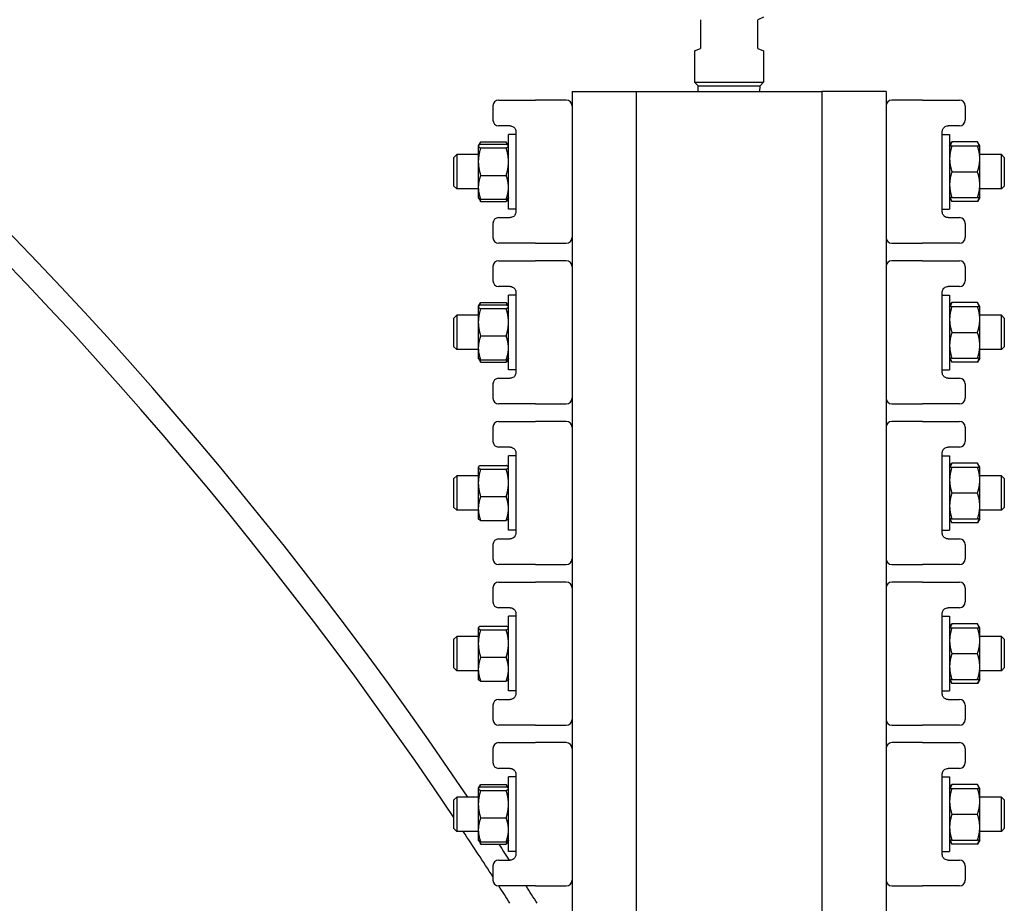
# Model space of a CAD drawing. Header units: inches. Extents: x 24 to 1128, y -69 to 748.
# Tile 278 of 656: x 427 to 438, y 308 to 317. Entities that reach past the tile are written whole.
import ezdxf

# ---------------------------------------------------------------- set-up
doc = ezdxf.new("R2010")
doc.units = ezdxf.units.IN
doc.header["$LTSCALE"] = 32
doc.header["$MEASUREMENT"] = 0
doc.layers.add('Visible (ANSI)', color=7, linetype='Continuous', lineweight=30)

msp = doc.modelspace()

# ---------------------------------------------------------------- linework, layer by layer
at = {"layer": 'Visible (ANSI)'}
for p, q in [((435.32616, 317.35331), (435.26366, 317.32742)), ((434.63866, 317.32742), (434.63866, 317.01492)), ((435.26366, 317.01492), (435.26366, 317.32742)), ((434.57616, 316.98903), (434.63866, 317.01492)), ((435.26366, 317.01492), (435.32616, 316.98903)), ((434.57616, 316.98903), (434.57616, 316.64617)), ((435.32616, 316.98903), (435.32616, 316.64617)), ((434.57616, 316.64617), (435.32616, 316.64617)), ((434.61366, 316.60867), (434.57616, 316.64617)), ((434.61366, 316.60867), (435.28866, 316.60867)), ((434.61529, 316.54617), (434.61366, 316.60867)), ((435.28702, 316.54617), (435.28866, 316.60867)), ((435.28866, 316.60867), (435.32616, 316.64617)), ((433.23966, 316.54617), (433.93966, 316.54617)), ((433.23966, 316.54617), (433.23966, 302.54617)), ((433.93966, 316.54617), (435.96266, 316.54617)), ((433.93966, 316.54617), (433.93966, 302.54617)), ((435.96266, 316.54617), (435.96266, 302.54617)), ((436.66266, 316.54617), (435.96266, 316.54617)), ((436.66266, 316.54617), (436.66266, 302.54617)), ((432.37716, 316.38867), (432.37716, 316.23367)), ((432.43966, 316.45117), (432.78692, 316.45117)), ((432.78692, 316.45117), (432.84239, 316.45117)), ((433.17716, 316.45117), (432.84239, 316.45117)), ((437.05992, 316.45117), (436.72516, 316.45117)), ((437.05992, 316.45117), (437.1154, 316.45117)), ((437.1154, 316.45117), (437.46266, 316.45117)), ((437.52516, 316.38867), (437.52516, 316.23367)), ((432.56466, 316.17117), (432.43966, 316.17117)), ((437.46266, 316.17117), (437.33766, 316.17117)), ((432.54716, 315.26467), (432.54716, 316.07767)), ((432.62716, 316.07767), (432.54716, 316.07767)), ((432.62716, 316.10867), (432.62716, 315.23367)), ((437.27516, 315.23367), (437.27516, 316.10867)), ((437.27516, 316.07767), (437.35516, 316.07767)), ((437.35516, 316.07767), (437.35516, 315.26467)), ((432.21816, 315.95267), (432.21938, 315.95478)), ((432.21816, 315.95267), (432.21816, 315.95057)), ((432.21816, 315.95057), (432.21816, 315.78118)), ((432.21938, 315.95478), (432.2404, 315.99119)), ((432.2433, 315.99609), (432.52201, 315.99609)), ((432.2433, 315.97037), (432.52201, 315.97037)), ((432.54594, 315.95478), (432.52492, 315.99119)), ((432.54716, 315.95267), (432.54594, 315.95478)), ((437.35516, 315.95267), (437.3803, 315.99622)), ((437.65901, 315.99622), (437.3803, 315.99622)), ((437.3803, 315.95267), (437.65901, 315.95267)), ((437.68416, 315.95267), (437.65901, 315.99622)), ((437.68416, 315.81192), (437.68416, 315.95267)), ((431.95116, 315.82742), (431.98241, 315.85867)), ((431.98241, 315.85867), (431.98241, 315.48367)), ((432.21816, 315.85867), (431.98241, 315.85867)), ((432.2433, 315.93078), (432.52201, 315.93078)), ((437.91991, 315.85867), (437.68416, 315.85867)), ((437.91991, 315.48367), (437.91991, 315.85867)), ((437.95116, 315.82742), (437.91991, 315.85867)), ((431.95116, 315.51492), (431.95116, 315.82742)), ((432.21816, 315.78118), (432.21816, 315.50177)), ((437.68416, 315.53042), (437.68416, 315.81192)), ((437.95116, 315.82742), (437.95116, 315.51492)), ((432.2433, 315.63158), (432.52201, 315.63158)), ((437.3803, 315.67117), (437.65901, 315.67117)), ((431.95116, 315.51492), (431.98241, 315.48367)), ((437.68416, 315.38967), (437.68416, 315.53042)), ((437.95116, 315.51492), (437.91991, 315.48367)), ((432.21816, 315.48367), (431.98241, 315.48367)), ((432.21816, 315.50177), (432.21816, 315.38967)), ((437.91991, 315.48367), (437.68416, 315.48367)), ((432.21816, 315.38967), (432.21938, 315.38756)), ((432.21938, 315.38756), (432.2404, 315.35115)), ((432.2433, 315.37197), (432.52201, 315.37197)), ((432.2433, 315.34625), (432.52201, 315.34625)), ((432.54594, 315.38756), (432.52492, 315.35115)), ((432.54716, 315.38967), (432.54594, 315.38756)), ((437.35516, 315.38967), (437.3803, 315.34612)), ((437.3803, 315.38967), (437.65901, 315.38967)), ((437.65901, 315.34612), (437.3803, 315.34612)), ((437.68416, 315.38967), (437.65901, 315.34612)), ((432.62716, 315.26467), (432.54716, 315.26467)), ((437.27516, 315.26467), (437.35516, 315.26467)), ((432.37716, 315.10867), (432.37716, 314.95367)), ((432.43966, 315.17117), (432.56466, 315.17117)), ((437.33766, 315.17117), (437.46266, 315.17117)), ((437.52516, 315.10867), (437.52516, 314.95367)), ((432.78692, 314.89117), (432.43966, 314.89117)), ((432.84239, 314.89117), (432.78692, 314.89117)), ((432.84239, 314.89117), (433.17716, 314.89117)), ((436.72516, 314.89117), (437.05992, 314.89117)), ((437.1154, 314.89117), (437.05992, 314.89117)), ((437.46266, 314.89117), (437.1154, 314.89117)), ((432.43966, 314.70117), (432.78692, 314.70117)), ((432.78692, 314.70117), (432.84239, 314.70117)), ((433.17716, 314.70117), (432.84239, 314.70117)), ((437.05992, 314.70117), (436.72516, 314.70117)), ((437.05992, 314.70117), (437.1154, 314.70117)), ((437.1154, 314.70117), (437.46266, 314.70117)), ((432.37716, 314.63867), (432.37716, 314.48367)), ((437.52516, 314.63867), (437.52516, 314.48367)), ((432.56466, 314.42117), (432.43966, 314.42117)), ((432.62716, 314.35867), (432.62716, 313.48367)), ((437.27516, 313.48367), (437.27516, 314.35867)), ((437.46266, 314.42117), (437.33766, 314.42117)), ((432.21938, 314.20478), (432.2404, 314.24119)), ((432.2433, 314.24609), (432.52201, 314.24609)), ((432.54594, 314.20478), (432.52492, 314.24119)), ((432.54716, 313.51467), (432.54716, 314.32767)), ((432.62716, 314.32767), (432.54716, 314.32767)), ((437.27516, 314.32767), (437.35516, 314.32767)), ((437.35516, 314.32767), (437.35516, 313.51467)), ((437.35516, 314.20267), (437.3803, 314.24622)), ((437.65901, 314.24622), (437.3803, 314.24622)), ((437.68416, 314.20267), (437.65901, 314.24622)), ((432.21816, 314.20267), (432.21938, 314.20478)), ((432.21816, 314.20267), (432.21816, 314.20057)), ((432.21816, 314.20057), (432.21816, 314.03118)), ((432.2433, 314.22037), (432.52201, 314.22037)), ((432.2433, 314.18078), (432.52201, 314.18078)), ((432.54716, 314.20267), (432.54594, 314.20478)), ((437.3803, 314.20267), (437.65901, 314.20267)), ((437.68416, 314.06192), (437.68416, 314.20267)), ((431.95116, 314.07742), (431.98241, 314.10867)), ((431.95116, 313.76492), (431.95116, 314.07742)), ((431.98241, 314.10867), (431.98241, 313.73367)), ((432.21816, 314.10867), (431.98241, 314.10867)), ((432.21816, 314.03118), (432.21816, 313.75177)), ((437.91991, 314.10867), (437.68416, 314.10867)), ((437.68416, 313.78042), (437.68416, 314.06192)), ((437.91991, 313.73367), (437.91991, 314.10867)), ((437.95116, 314.07742), (437.91991, 314.10867)), ((437.95116, 314.07742), (437.95116, 313.76492)), ((437.3803, 313.92117), (437.65901, 313.92117)), ((432.2433, 313.88158), (432.52201, 313.88158)), ((431.95116, 313.76492), (431.98241, 313.73367)), ((432.21816, 313.73367), (431.98241, 313.73367)), ((432.21816, 313.75177), (432.21816, 313.63967)), ((437.68416, 313.63967), (437.68416, 313.78042)), ((437.91991, 313.73367), (437.68416, 313.73367)), ((437.95116, 313.76492), (437.91991, 313.73367)), ((432.21816, 313.63967), (432.21938, 313.63756)), ((432.21938, 313.63756), (432.2404, 313.60115)), ((432.2433, 313.62197), (432.52201, 313.62197)), ((432.2433, 313.59625), (432.52201, 313.59625)), ((432.54594, 313.63756), (432.52492, 313.60115)), ((432.54716, 313.63967), (432.54594, 313.63756)), ((437.35516, 313.63967), (437.3803, 313.59612)), ((437.3803, 313.63967), (437.65901, 313.63967)), ((437.65901, 313.59612), (437.3803, 313.59612)), ((437.68416, 313.63967), (437.65901, 313.59612)), ((432.62716, 313.51467), (432.54716, 313.51467)), ((437.27516, 313.51467), (437.35516, 313.51467)), ((432.43966, 313.42117), (432.56466, 313.42117)), ((437.33766, 313.42117), (437.46266, 313.42117)), ((432.37716, 313.35867), (432.37716, 313.20367)), ((437.52516, 313.35867), (437.52516, 313.20367)), ((432.78692, 313.14117), (432.43966, 313.14117)), ((432.84239, 313.14117), (432.78692, 313.14117)), ((432.84239, 313.14117), (433.17716, 313.14117)), ((436.72516, 313.14117), (437.05992, 313.14117)), ((437.1154, 313.14117), (437.05992, 313.14117)), ((437.46266, 313.14117), (437.1154, 313.14117)), ((432.43966, 312.95117), (432.78692, 312.95117)), ((432.78692, 312.95117), (432.84239, 312.95117)), ((433.17716, 312.95117), (432.84239, 312.95117)), ((437.05992, 312.95117), (436.72516, 312.95117)), ((437.05992, 312.95117), (437.1154, 312.95117)), ((437.1154, 312.95117), (437.46266, 312.95117)), ((432.37716, 312.88867), (432.37716, 312.73367)), ((437.52516, 312.88867), (437.52516, 312.73367)), ((432.56466, 312.67117), (432.43966, 312.67117)), ((437.46266, 312.67117), (437.33766, 312.67117)), ((432.54716, 311.76467), (432.54716, 312.57767)), ((432.62716, 312.57767), (432.54716, 312.57767)), ((432.62716, 312.60867), (432.62716, 311.73367)), ((437.27516, 311.73367), (437.27516, 312.60867)), ((437.27516, 312.57767), (437.35516, 312.57767)), ((437.35516, 312.57767), (437.35516, 311.76467)), ((432.21816, 312.45267), (432.21938, 312.45478)), ((432.21816, 312.45267), (432.21816, 312.45057)), ((432.21816, 312.45057), (432.21816, 312.28118)), ((432.2433, 312.47037), (432.52201, 312.47037)), ((432.2433, 312.43078), (432.52201, 312.43078)), ((432.54716, 312.45267), (432.54594, 312.45478)), ((437.35516, 312.45267), (437.3803, 312.49622)), ((437.65901, 312.49622), (437.3803, 312.49622)), ((437.3803, 312.45267), (437.65901, 312.45267)), ((437.68416, 312.45267), (437.65901, 312.49622)), ((437.68416, 312.31192), (437.68416, 312.45267)), ((431.95116, 312.32742), (431.98241, 312.35867)), ((431.95116, 312.01492), (431.95116, 312.32742)), ((431.98241, 312.35867), (431.98241, 311.98367)), ((432.21816, 312.35867), (431.98241, 312.35867)), ((437.91991, 312.35867), (437.68416, 312.35867)), ((437.68416, 312.03042), (437.68416, 312.31192)), ((437.91991, 311.98367), (437.91991, 312.35867)), ((437.95116, 312.32742), (437.91991, 312.35867)), ((437.95116, 312.32742), (437.95116, 312.01492)), ((432.21816, 312.28118), (432.21816, 312.00177)), ((432.2433, 312.13158), (432.52201, 312.13158)), ((437.3803, 312.17117), (437.65901, 312.17117)), ((431.95116, 312.01492), (431.98241, 311.98367)), ((432.21816, 311.98367), (431.98241, 311.98367)), ((432.21816, 312.00177), (432.21816, 311.88967)), ((437.68416, 311.88967), (437.68416, 312.03042)), ((437.91991, 311.98367), (437.68416, 311.98367)), ((437.95116, 312.01492), (437.91991, 311.98367)), ((432.21816, 311.88967), (432.21938, 311.88756)), ((432.2433, 311.87197), (432.52201, 311.87197)), ((432.54716, 311.88967), (432.54594, 311.88756)), ((437.35516, 311.88967), (437.3803, 311.84612)), ((437.3803, 311.88967), (437.65901, 311.88967)), ((437.68416, 311.88967), (437.65901, 311.84612)), ((432.62716, 311.76467), (432.54716, 311.76467)), ((437.27516, 311.76467), (437.35516, 311.76467)), ((437.65901, 311.84612), (437.3803, 311.84612)), ((432.43966, 311.67117), (432.56466, 311.67117)), ((437.33766, 311.67117), (437.46266, 311.67117)), ((432.37716, 311.60867), (432.37716, 311.45367)), ((437.52516, 311.60867), (437.52516, 311.45367)), ((432.78692, 311.39117), (432.43966, 311.39117)), ((432.84239, 311.39117), (432.78692, 311.39117)), ((432.84239, 311.39117), (433.17716, 311.39117)), ((436.72516, 311.39117), (437.05992, 311.39117)), ((437.1154, 311.39117), (437.05992, 311.39117)), ((437.46266, 311.39117), (437.1154, 311.39117)), ((432.37716, 311.13867), (432.37716, 310.98367)), ((432.43966, 311.20117), (432.78692, 311.20117)), ((432.78692, 311.20117), (432.84239, 311.20117)), ((433.17716, 311.20117), (432.84239, 311.20117)), ((437.05992, 311.20117), (436.72516, 311.20117)), ((437.05992, 311.20117), (437.1154, 311.20117)), ((437.1154, 311.20117), (437.46266, 311.20117)), ((437.52516, 311.13867), (437.52516, 310.98367)), ((432.56466, 310.92117), (432.43966, 310.92117)), ((437.46266, 310.92117), (437.33766, 310.92117)), ((432.54716, 310.01467), (432.54716, 310.82767)), ((432.62716, 310.82767), (432.54716, 310.82767)), ((432.62716, 310.85867), (432.62716, 309.98367)), ((437.27516, 309.98367), (437.27516, 310.85867)), ((437.27516, 310.82767), (437.35516, 310.82767)), ((437.35516, 310.82767), (437.35516, 310.01467)), ((432.21816, 310.70267), (432.21938, 310.70478)), ((432.21816, 310.70267), (432.21816, 310.70057)), ((432.21816, 310.70057), (432.21816, 310.53118)), ((432.2433, 310.72037), (432.52201, 310.72037)), ((432.54716, 310.70267), (432.54594, 310.70478)), ((437.35516, 310.70267), (437.3803, 310.74622)), ((437.65901, 310.74622), (437.3803, 310.74622)), ((437.3803, 310.70267), (437.65901, 310.70267)), ((437.68416, 310.70267), (437.65901, 310.74622)), ((437.68416, 310.56192), (437.68416, 310.70267)), ((431.95116, 310.57742), (431.98241, 310.60867)), ((431.95116, 310.26492), (431.95116, 310.57742)), ((431.98241, 310.60867), (431.98241, 310.23367)), ((432.21816, 310.60867), (431.98241, 310.60867)), ((432.2433, 310.68078), (432.52201, 310.68078)), ((437.91991, 310.60867), (437.68416, 310.60867)), ((437.91991, 310.23367), (437.91991, 310.60867)), ((437.95116, 310.57742), (437.91991, 310.60867)), ((437.95116, 310.57742), (437.95116, 310.26492)), ((432.21816, 310.53118), (432.21816, 310.25177)), ((437.68416, 310.28042), (437.68416, 310.56192)), ((432.2433, 310.38158), (432.52201, 310.38158)), ((437.3803, 310.42117), (437.65901, 310.42117)), ((431.95116, 310.26492), (431.98241, 310.23367)), ((437.68416, 310.13967), (437.68416, 310.28042)), ((437.95116, 310.26492), (437.91991, 310.23367)), ((432.21816, 310.23367), (431.98241, 310.23367)), ((432.21816, 310.25177), (432.21816, 310.13967)), ((437.91991, 310.23367), (437.68416, 310.23367)), ((432.21816, 310.13967), (432.21938, 310.13756)), ((432.2433, 310.12197), (432.52201, 310.12197)), ((432.54716, 310.13967), (432.54594, 310.13756)), ((437.35516, 310.13967), (437.3803, 310.09612)), ((437.3803, 310.13967), (437.65901, 310.13967)), ((437.65901, 310.09612), (437.3803, 310.09612)), ((437.68416, 310.13967), (437.65901, 310.09612)), ((432.62716, 310.01467), (432.54716, 310.01467)), ((437.27516, 310.01467), (437.35516, 310.01467)), ((432.37716, 309.85867), (432.37716, 309.70367)), ((432.43966, 309.92117), (432.56466, 309.92117)), ((437.33766, 309.92117), (437.46266, 309.92117)), ((437.52516, 309.85867), (437.52516, 309.70367)), ((432.78692, 309.64117), (432.43966, 309.64117)), ((432.84239, 309.64117), (432.78692, 309.64117)), ((432.84239, 309.64117), (433.17716, 309.64117)), ((436.72516, 309.64117), (437.05992, 309.64117)), ((437.1154, 309.64117), (437.05992, 309.64117)), ((437.46266, 309.64117), (437.1154, 309.64117)), ((432.43966, 309.45117), (432.78692, 309.45117)), ((432.78692, 309.45117), (432.84239, 309.45117)), ((433.17716, 309.45117), (432.84239, 309.45117)), ((437.05992, 309.45117), (436.72516, 309.45117)), ((437.05992, 309.45117), (437.1154, 309.45117)), ((437.1154, 309.45117), (437.46266, 309.45117)), ((432.37716, 309.38867), (432.37716, 309.23367)), ((437.52516, 309.38867), (437.52516, 309.23367)), ((432.56466, 309.17117), (432.43966, 309.17117)), ((432.54716, 308.26467), (432.54716, 309.07767)), ((432.62716, 309.07767), (432.54716, 309.07767)), ((432.62716, 309.10867), (432.62716, 308.23367)), ((437.27516, 308.23367), (437.27516, 309.10867)), ((437.27516, 309.07767), (437.35516, 309.07767)), ((437.46266, 309.17117), (437.33766, 309.17117)), ((437.35516, 309.07767), (437.35516, 308.26467)), ((432.21938, 308.95478), (432.2404, 308.99119)), ((432.2433, 308.99609), (432.52201, 308.99609)), ((432.2433, 308.97037), (432.52201, 308.97037)), ((432.54594, 308.95478), (432.52492, 308.99119)), ((437.35516, 308.95267), (437.3803, 308.99622)), ((437.65901, 308.99622), (437.3803, 308.99622)), ((437.68416, 308.95267), (437.65901, 308.99622)), ((431.95116, 308.82742), (431.98241, 308.85867)), ((431.98241, 308.85867), (431.98241, 308.48367)), ((432.21816, 308.85867), (431.98241, 308.85867)), ((432.21816, 308.95267), (432.21938, 308.95478)), ((432.21816, 308.95267), (432.21816, 308.95057)), ((432.21816, 308.95057), (432.21816, 308.78118)), ((432.2433, 308.93078), (432.52201, 308.93078)), ((432.54716, 308.95267), (432.54594, 308.95478)), ((437.3803, 308.95267), (437.65901, 308.95267)), ((437.68416, 308.81192), (437.68416, 308.95267)), ((437.91991, 308.85867), (437.68416, 308.85867)), ((437.91991, 308.48367), (437.91991, 308.85867)), ((437.95116, 308.82742), (437.91991, 308.85867)), ((431.95116, 308.51492), (431.95116, 308.82742)), ((432.21816, 308.78118), (432.21816, 308.50177)), ((437.68416, 308.53042), (437.68416, 308.81192)), ((437.95116, 308.82742), (437.95116, 308.51492)), ((437.3803, 308.67117), (437.65901, 308.67117)), ((432.2433, 308.63158), (432.52201, 308.63158)), ((431.95116, 308.51492), (431.98241, 308.48367)), ((432.21816, 308.48367), (431.98241, 308.48367)), ((432.21816, 308.50177), (432.21816, 308.38967)), ((437.68416, 308.38967), (437.68416, 308.53042)), ((437.91991, 308.48367), (437.68416, 308.48367)), ((437.95116, 308.51492), (437.91991, 308.48367)), ((432.21816, 308.38967), (432.21938, 308.38756)), ((432.21938, 308.38756), (432.2404, 308.35115)), ((432.2433, 308.37197), (432.52201, 308.37197)), ((432.2433, 308.34625), (432.52201, 308.34625)), ((432.54594, 308.38756), (432.52492, 308.35115)), ((432.54716, 308.38967), (432.54594, 308.38756)), ((437.35516, 308.38967), (437.3803, 308.34612)), ((437.3803, 308.38967), (437.65901, 308.38967)), ((437.65901, 308.34612), (437.3803, 308.34612)), ((437.68416, 308.38967), (437.65901, 308.34612)), ((432.62716, 308.26467), (432.54716, 308.26467)), ((437.27516, 308.26467), (437.35516, 308.26467)), ((432.37716, 308.10867), (432.37716, 307.95367)), ((432.43966, 308.17117), (432.56466, 308.17117)), ((437.33766, 308.17117), (437.46266, 308.17117)), ((437.52516, 308.10867), (437.52516, 307.95367)), ((432.78692, 307.89117), (432.43966, 307.89117)), ((432.84239, 307.89117), (432.78692, 307.89117)), ((432.84239, 307.89117), (433.17716, 307.89117)), ((436.72516, 307.89117), (437.05992, 307.89117)), ((437.1154, 307.89117), (437.05992, 307.89117)), ((437.46266, 307.89117), (437.1154, 307.89117))]:
    msp.add_line(p, q, dxfattribs=at)
for centre, radius, start, end in [((395.12125, 283.89305), 44.62029, 34.022106, 94.726002), ((395.12125, 283.89305), 44.37029, 33.895328, 94.722655), ((432.43966, 316.38867), 0.0625, 90, 180), ((433.17716, 316.38867), 0.0625, 0, 90), ((436.72516, 316.38867), 0.0625, 90, 180), ((437.46266, 316.38867), 0.0625, 0, 90), ((432.43966, 316.23367), 0.0625, 180, 270), ((437.46266, 316.23367), 0.0625, 270, 0), ((432.43966, 315.10867), 0.0625, 90, 180), ((437.46266, 315.10867), 0.0625, 0, 90), ((432.43966, 314.95367), 0.0625, 180, 270), ((433.17716, 314.95367), 0.0625, 270, 0), ((436.72516, 314.95367), 0.0625, 180, 270), ((437.46266, 314.95367), 0.0625, 270, 0), ((432.43966, 314.63867), 0.0625, 90, 180), ((433.17716, 314.63867), 0.0625, 0, 90), ((436.72516, 314.63867), 0.0625, 90, 180), ((437.46266, 314.63867), 0.0625, 0, 90), ((432.43966, 314.48367), 0.0625, 180, 270), ((437.46266, 314.48367), 0.0625, 270, 0), ((432.43966, 313.35867), 0.0625, 90, 180), ((437.46266, 313.35867), 0.0625, 0, 90), ((432.43966, 313.20367), 0.0625, 180, 270), ((433.17716, 313.20367), 0.0625, 270, 0), ((436.72516, 313.20367), 0.0625, 180, 270), ((437.46266, 313.20367), 0.0625, 270, 0), ((432.43966, 312.88867), 0.0625, 90, 180), ((433.17716, 312.88867), 0.0625, 0, 90), ((436.72516, 312.88867), 0.0625, 90, 180), ((437.46266, 312.88867), 0.0625, 0, 90), ((432.43966, 312.73367), 0.0625, 180, 270), ((437.46266, 312.73367), 0.0625, 270, 0), ((432.43966, 311.60867), 0.0625, 90, 180), ((437.46266, 311.60867), 0.0625, 0, 90), ((432.43966, 311.45367), 0.0625, 180, 270), ((433.17716, 311.45367), 0.0625, 270, 0), ((436.72516, 311.45367), 0.0625, 180, 270), ((437.46266, 311.45367), 0.0625, 270, 0), ((432.43966, 311.13867), 0.0625, 90, 180), ((433.17716, 311.13867), 0.0625, 0, 90), ((436.72516, 311.13867), 0.0625, 90, 180), ((437.46266, 311.13867), 0.0625, 0, 90), ((432.43966, 310.98367), 0.0625, 180, 270), ((437.46266, 310.98367), 0.0625, 270, 0), ((432.43966, 309.85867), 0.0625, 90, 180), ((437.46266, 309.85867), 0.0625, 0, 90), ((432.43966, 309.70367), 0.0625, 180, 270), ((433.17716, 309.70367), 0.0625, 270, 0), ((436.72516, 309.70367), 0.0625, 180, 270), ((437.46266, 309.70367), 0.0625, 270, 0), ((432.43966, 309.38867), 0.0625, 90, 180), ((433.17716, 309.38867), 0.0625, 0, 90), ((436.72516, 309.38867), 0.0625, 90, 180), ((437.46266, 309.38867), 0.0625, 0, 90), ((432.43966, 309.23367), 0.0625, 180, 270), ((437.46266, 309.23367), 0.0625, 270, 0), ((395.12125, 283.89305), 44.37029, 32.895894, 33.656569), ((395.12125, 283.89305), 44.62029, 32.963519, 33.231877), ((432.43966, 308.10867), 0.0625, 90, 180), ((437.46266, 308.10867), 0.0625, 0, 90), ((432.43966, 307.95367), 0.0625, 180, 270), ((395.12125, 283.89305), 44.37029, 32.450989, 32.74221), ((395.12125, 283.89305), 44.62029, 32.247093, 32.536023), ((433.17716, 307.95367), 0.0625, 270, 0), ((436.72516, 307.95367), 0.0625, 180, 270), ((437.46266, 307.95367), 0.0625, 270, 0)]:
    msp.add_arc(centre, radius, start, end, dxfattribs=at)
for points, knots in [([(432.56466, 316.17117), (432.56946, 316.17117), (432.57453, 316.17062), (432.58808, 316.16725), (432.5969, 316.16324), (432.61242, 316.15014), (432.61917, 316.14132), (432.62574, 316.12376), (432.62716, 316.11623), (432.62716, 316.10867)], [0, 0, 0, 0, 0.122052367, 0.122052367, 0.317336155, 0.317336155, 0.498186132, 0.498186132, 0.613337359, 0.613337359, 0.613337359, 0.613337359]), ([(437.27516, 316.10867), (437.27516, 316.11214), (437.27545, 316.11561), (437.27693, 316.12444), (437.27856, 316.12967), (437.28357, 316.14073), (437.28733, 316.14625), (437.29606, 316.15579), (437.30108, 316.15969), (437.31336, 316.16685), (437.32068, 316.16923), (437.33106, 316.17092), (437.33442, 316.17117), (437.33766, 316.17117)], [0, 0, 0, 0, 0.052872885, 0.052872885, 0.137469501, 0.137469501, 0.247445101, 0.247445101, 0.365265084, 0.365265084, 0.531005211, 0.531005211, 0.613329, 0.613329, 0.613329, 0.613329]), ([(432.62716, 315.23367), (432.62716, 315.2302), (432.62687, 315.22673), (432.62539, 315.2179), (432.62376, 315.21267), (432.61874, 315.2016), (432.61498, 315.19609), (432.60626, 315.18655), (432.60124, 315.18265), (432.58895, 315.17549), (432.58163, 315.17311), (432.57125, 315.17142), (432.5679, 315.17117), (432.56466, 315.17117)], [0, 0, 0, 0, 0.052872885, 0.052872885, 0.137469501, 0.137469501, 0.247445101, 0.247445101, 0.365289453, 0.365289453, 0.531049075, 0.531049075, 0.613328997, 0.613328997, 0.613328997, 0.613328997]), ([(437.33766, 315.17117), (437.33285, 315.17117), (437.32779, 315.17172), (437.31423, 315.17509), (437.3054, 315.17911), (437.28988, 315.19221), (437.28314, 315.20104), (437.27657, 315.21859), (437.27516, 315.22612), (437.27516, 315.23367)], [0, 0, 0, 0, 0.122084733, 0.122084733, 0.317420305, 0.317420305, 0.498259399, 0.498259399, 0.613337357, 0.613337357, 0.613337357, 0.613337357]), ([(432.56466, 314.42117), (432.56946, 314.42117), (432.57453, 314.42062), (432.58808, 314.41725), (432.5969, 314.41324), (432.61242, 314.40014), (432.61917, 314.39132), (432.62574, 314.37376), (432.62716, 314.36623), (432.62716, 314.35867)], [0, 0, 0, 0, 0.122052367, 0.122052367, 0.317336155, 0.317336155, 0.498186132, 0.498186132, 0.613337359, 0.613337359, 0.613337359, 0.613337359]), ([(437.27516, 314.35867), (437.27516, 314.36214), (437.27545, 314.36561), (437.27693, 314.37444), (437.27856, 314.37967), (437.28357, 314.39073), (437.28733, 314.39625), (437.29606, 314.40579), (437.30108, 314.40969), (437.31336, 314.41685), (437.32068, 314.41923), (437.33106, 314.42092), (437.33442, 314.42117), (437.33766, 314.42117)], [0, 0, 0, 0, 0.052872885, 0.052872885, 0.137469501, 0.137469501, 0.247445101, 0.247445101, 0.365265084, 0.365265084, 0.531005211, 0.531005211, 0.613329, 0.613329, 0.613329, 0.613329]), ([(432.62716, 313.48367), (432.62716, 313.4802), (432.62687, 313.47673), (432.62539, 313.4679), (432.62376, 313.46267), (432.61874, 313.4516), (432.61498, 313.44609), (432.60626, 313.43655), (432.60124, 313.43265), (432.58895, 313.42549), (432.58163, 313.42311), (432.57125, 313.42142), (432.5679, 313.42117), (432.56466, 313.42117)], [0, 0, 0, 0, 0.052872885, 0.052872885, 0.137469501, 0.137469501, 0.247445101, 0.247445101, 0.365289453, 0.365289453, 0.531049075, 0.531049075, 0.613328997, 0.613328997, 0.613328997, 0.613328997]), ([(437.33766, 313.42117), (437.33285, 313.42117), (437.32779, 313.42172), (437.31423, 313.42509), (437.3054, 313.42911), (437.28988, 313.44221), (437.28314, 313.45104), (437.27657, 313.46859), (437.27516, 313.47612), (437.27516, 313.48367)], [0, 0, 0, 0, 0.122084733, 0.122084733, 0.317420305, 0.317420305, 0.498259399, 0.498259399, 0.613337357, 0.613337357, 0.613337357, 0.613337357]), ([(432.56466, 312.67117), (432.56946, 312.67117), (432.57453, 312.67062), (432.58808, 312.66725), (432.5969, 312.66324), (432.61242, 312.65014), (432.61917, 312.64132), (432.62574, 312.62376), (432.62716, 312.61623), (432.62716, 312.60867)], [0, 0, 0, 0, 0.122052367, 0.122052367, 0.317336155, 0.317336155, 0.498186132, 0.498186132, 0.613337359, 0.613337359, 0.613337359, 0.613337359]), ([(437.27516, 312.60867), (437.27516, 312.61214), (437.27545, 312.61561), (437.27693, 312.62444), (437.27856, 312.62967), (437.28357, 312.64073), (437.28733, 312.64625), (437.29606, 312.65579), (437.30108, 312.65969), (437.31336, 312.66685), (437.32068, 312.66923), (437.33106, 312.67092), (437.33442, 312.67117), (437.33766, 312.67117)], [0, 0, 0, 0, 0.052872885, 0.052872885, 0.137469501, 0.137469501, 0.247445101, 0.247445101, 0.365265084, 0.365265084, 0.531005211, 0.531005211, 0.613329, 0.613329, 0.613329, 0.613329]), ([(432.62716, 311.73367), (432.62716, 311.7302), (432.62687, 311.72673), (432.62539, 311.7179), (432.62376, 311.71267), (432.61874, 311.7016), (432.61498, 311.69609), (432.60626, 311.68655), (432.60124, 311.68265), (432.58895, 311.67549), (432.58163, 311.67311), (432.57125, 311.67142), (432.5679, 311.67117), (432.56466, 311.67117)], [0, 0, 0, 0, 0.052872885, 0.052872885, 0.137469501, 0.137469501, 0.247445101, 0.247445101, 0.365289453, 0.365289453, 0.531049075, 0.531049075, 0.613328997, 0.613328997, 0.613328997, 0.613328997]), ([(437.33766, 311.67117), (437.33285, 311.67117), (437.32779, 311.67172), (437.31423, 311.67509), (437.3054, 311.67911), (437.28988, 311.69221), (437.28314, 311.70104), (437.27657, 311.71859), (437.27516, 311.72612), (437.27516, 311.73367)], [0, 0, 0, 0, 0.122084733, 0.122084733, 0.317420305, 0.317420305, 0.498259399, 0.498259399, 0.613337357, 0.613337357, 0.613337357, 0.613337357]), ([(432.56466, 310.92117), (432.56946, 310.92117), (432.57453, 310.92062), (432.58808, 310.91725), (432.5969, 310.91324), (432.61242, 310.90014), (432.61917, 310.89132), (432.62574, 310.87376), (432.62716, 310.86623), (432.62716, 310.85867)], [0, 0, 0, 0, 0.122052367, 0.122052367, 0.317336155, 0.317336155, 0.498186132, 0.498186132, 0.613337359, 0.613337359, 0.613337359, 0.613337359]), ([(437.27516, 310.85867), (437.27516, 310.86214), (437.27545, 310.86561), (437.27693, 310.87444), (437.27856, 310.87967), (437.28357, 310.89073), (437.28733, 310.89625), (437.29606, 310.90579), (437.30108, 310.90969), (437.31336, 310.91685), (437.32068, 310.91923), (437.33106, 310.92092), (437.33442, 310.92117), (437.33766, 310.92117)], [0, 0, 0, 0, 0.052872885, 0.052872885, 0.137469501, 0.137469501, 0.247445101, 0.247445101, 0.365265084, 0.365265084, 0.531005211, 0.531005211, 0.613329, 0.613329, 0.613329, 0.613329]), ([(432.62716, 309.98367), (432.62716, 309.9802), (432.62687, 309.97673), (432.62539, 309.9679), (432.62376, 309.96267), (432.61874, 309.9516), (432.61498, 309.94609), (432.60626, 309.93655), (432.60124, 309.93265), (432.58895, 309.92549), (432.58163, 309.92311), (432.57125, 309.92142), (432.5679, 309.92117), (432.56466, 309.92117)], [0, 0, 0, 0, 0.052872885, 0.052872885, 0.137469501, 0.137469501, 0.247445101, 0.247445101, 0.365289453, 0.365289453, 0.531049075, 0.531049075, 0.613328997, 0.613328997, 0.613328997, 0.613328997]), ([(437.33766, 309.92117), (437.33285, 309.92117), (437.32779, 309.92172), (437.31423, 309.92509), (437.3054, 309.92911), (437.28988, 309.94221), (437.28314, 309.95104), (437.27657, 309.96859), (437.27516, 309.97612), (437.27516, 309.98367)], [0, 0, 0, 0, 0.122084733, 0.122084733, 0.317420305, 0.317420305, 0.498259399, 0.498259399, 0.613337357, 0.613337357, 0.613337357, 0.613337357]), ([(432.56466, 309.17117), (432.56946, 309.17117), (432.57453, 309.17062), (432.58808, 309.16725), (432.5969, 309.16324), (432.61242, 309.15014), (432.61917, 309.14132), (432.62574, 309.12376), (432.62716, 309.11623), (432.62716, 309.10867)], [0, 0, 0, 0, 0.122052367, 0.122052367, 0.317336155, 0.317336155, 0.498186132, 0.498186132, 0.613337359, 0.613337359, 0.613337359, 0.613337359]), ([(437.27516, 309.10867), (437.27516, 309.11214), (437.27545, 309.11561), (437.27693, 309.12444), (437.27856, 309.12967), (437.28357, 309.14073), (437.28733, 309.14625), (437.29606, 309.15579), (437.30108, 309.15969), (437.31336, 309.16685), (437.32068, 309.16923), (437.33106, 309.17092), (437.33442, 309.17117), (437.33766, 309.17117)], [0, 0, 0, 0, 0.052872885, 0.052872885, 0.137469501, 0.137469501, 0.247445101, 0.247445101, 0.365265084, 0.365265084, 0.531005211, 0.531005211, 0.613329, 0.613329, 0.613329, 0.613329]), ([(432.62716, 308.23367), (432.62716, 308.2302), (432.62687, 308.22673), (432.62539, 308.2179), (432.62376, 308.21267), (432.61874, 308.2016), (432.61498, 308.19609), (432.60626, 308.18655), (432.60124, 308.18265), (432.58895, 308.17549), (432.58163, 308.17311), (432.57125, 308.17142), (432.5679, 308.17117), (432.56466, 308.17117)], [0, 0, 0, 0, 0.052872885, 0.052872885, 0.137469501, 0.137469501, 0.247445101, 0.247445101, 0.365289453, 0.365289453, 0.531049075, 0.531049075, 0.613328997, 0.613328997, 0.613328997, 0.613328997]), ([(437.33766, 308.17117), (437.33285, 308.17117), (437.32779, 308.17172), (437.31423, 308.17509), (437.3054, 308.17911), (437.28988, 308.19221), (437.28314, 308.20104), (437.27657, 308.21859), (437.27516, 308.22612), (437.27516, 308.23367)], [0, 0, 0, 0, 0.122084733, 0.122084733, 0.317420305, 0.317420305, 0.498259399, 0.498259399, 0.613337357, 0.613337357, 0.613337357, 0.613337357])]:
    msp.add_open_spline(points, degree=3, knots=knots, dxfattribs=at)
for points, weights in [([(432.2433, 315.97037), (432.21816, 315.95976), (432.21816, 315.95057)], [1, 1.0379548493, 1]), ([(432.21816, 315.95057), (432.21816, 315.94139), (432.2433, 315.93078)], [1, 1.0379548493, 1]), ([(432.2433, 315.99609), (432.23231, 315.97798), (432.22623, 315.96152)], [1, 1.01624676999, 1.01858451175]), ([(432.53908, 315.96152), (432.53301, 315.97798), (432.52201, 315.99609)], [1.01858451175, 1.01624676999, 1]), ([(432.54716, 315.95057), (432.54716, 315.95976), (432.52201, 315.97037)], [1, 1.0379548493, 1]), ([(432.52201, 315.93078), (432.54716, 315.94139), (432.54716, 315.95057)], [1, 1.0379548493, 1]), ([(437.35516, 315.95267), (437.35516, 315.95267), (437.3803, 315.95267)], [1, 1.0379548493, 1]), ([(437.3803, 315.95267), (437.35516, 315.87724), (437.35516, 315.81192)], [1, 1.0379548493, 1]), ([(437.3803, 315.99622), (437.36704, 315.97326), (437.36089, 315.95267)], [1, 1.01965956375, 1.01895290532]), ([(437.67842, 315.95267), (437.67227, 315.97326), (437.65901, 315.99622)], [1.01895290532, 1.01965956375, 1]), ([(437.65901, 315.95267), (437.68416, 315.95267), (437.68416, 315.95267)], [1, 1.0379548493, 1]), ([(437.68416, 315.81192), (437.68416, 315.87724), (437.65901, 315.95267)], [1, 1.0379548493, 1]), ([(432.2433, 315.93078), (432.21816, 315.85061), (432.21816, 315.78118)], [1, 1.0379548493, 1]), ([(432.54716, 315.78118), (432.54716, 315.85061), (432.52201, 315.93078)], [1, 1.0379548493, 1]), ([(432.21816, 315.78118), (432.21816, 315.71175), (432.2433, 315.63158)], [1, 1.0379548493, 1]), ([(432.52201, 315.63158), (432.54716, 315.71175), (432.54716, 315.78118)], [1, 1.0379548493, 1]), ([(437.35516, 315.81192), (437.35516, 315.7466), (437.3803, 315.67117)], [1, 1.0379548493, 1]), ([(437.65901, 315.67117), (437.68416, 315.7466), (437.68416, 315.81192)], [1, 1.0379548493, 1]), ([(432.2433, 315.63158), (432.21816, 315.56202), (432.21816, 315.50177)], [1, 1.0379548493, 1]), ([(432.54716, 315.50177), (432.54716, 315.56202), (432.52201, 315.63158)], [1, 1.0379548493, 1]), ([(437.3803, 315.67117), (437.35516, 315.59574), (437.35516, 315.53042)], [1, 1.0379548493, 1]), ([(437.68416, 315.53042), (437.68416, 315.59574), (437.65901, 315.67117)], [1, 1.0379548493, 1]), ([(437.35516, 315.53042), (437.35516, 315.4651), (437.3803, 315.38967)], [1, 1.0379548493, 1]), ([(437.65901, 315.38967), (437.68416, 315.4651), (437.68416, 315.53042)], [1, 1.0379548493, 1]), ([(432.21816, 315.50177), (432.21816, 315.44153), (432.2433, 315.37197)], [1, 1.0379548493, 1]), ([(432.52201, 315.37197), (432.54716, 315.44153), (432.54716, 315.50177)], [1, 1.0379548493, 1]), ([(432.2433, 315.37197), (432.22357, 315.38029), (432.21938, 315.38756)], [1, 1.02954253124, 1.01309562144]), ([(432.22783, 315.37976), (432.23367, 315.36372), (432.2433, 315.34625)], [1.01777583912, 1.01420217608, 1]), ([(432.2433, 315.34625), (432.2418, 315.34872), (432.2404, 315.35115)], [1, 1.00218611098, 1.00412039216]), ([(432.54594, 315.38756), (432.54174, 315.38029), (432.52201, 315.37197)], [1.01309562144, 1.02954253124, 1]), ([(432.52201, 315.34625), (432.53164, 315.36372), (432.53748, 315.37976)], [1, 1.01420217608, 1.01777583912]), ([(432.52492, 315.35115), (432.52351, 315.34872), (432.52201, 315.34625)], [1.00412039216, 1.00218611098, 1]), ([(437.3803, 315.38967), (437.35516, 315.38967), (437.35516, 315.38967)], [1, 1.0379548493, 1]), ([(437.36089, 315.38967), (437.36704, 315.36908), (437.3803, 315.34612)], [1.01895290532, 1.01965956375, 1]), ([(437.68416, 315.38967), (437.68416, 315.38967), (437.65901, 315.38967)], [1, 1.0379548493, 1]), ([(437.65901, 315.34612), (437.67227, 315.36908), (437.67842, 315.38967)], [1, 1.01965956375, 1.01895290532]), ([(432.2433, 314.24609), (432.23231, 314.22798), (432.22623, 314.21152)], [1, 1.01624676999, 1.01858451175]), ([(432.53908, 314.21152), (432.53301, 314.22798), (432.52201, 314.24609)], [1.01858451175, 1.01624676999, 1]), ([(437.3803, 314.24622), (437.36704, 314.22326), (437.36089, 314.20267)], [1, 1.01965956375, 1.01895290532]), ([(437.67842, 314.20267), (437.67227, 314.22326), (437.65901, 314.24622)], [1.01895290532, 1.01965956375, 1]), ([(432.2433, 314.22037), (432.21816, 314.20976), (432.21816, 314.20057)], [1, 1.0379548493, 1]), ([(432.21816, 314.20057), (432.21816, 314.19139), (432.2433, 314.18078)], [1, 1.0379548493, 1]), ([(432.2433, 314.18078), (432.21816, 314.10061), (432.21816, 314.03118)], [1, 1.0379548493, 1]), ([(432.54716, 314.20057), (432.54716, 314.20976), (432.52201, 314.22037)], [1, 1.0379548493, 1]), ([(432.52201, 314.18078), (432.54716, 314.19139), (432.54716, 314.20057)], [1, 1.0379548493, 1]), ([(432.54716, 314.03118), (432.54716, 314.10061), (432.52201, 314.18078)], [1, 1.0379548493, 1]), ([(437.35516, 314.20267), (437.35516, 314.20267), (437.3803, 314.20267)], [1, 1.0379548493, 1]), ([(437.3803, 314.20267), (437.35516, 314.12724), (437.35516, 314.06192)], [1, 1.0379548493, 1]), ([(437.65901, 314.20267), (437.68416, 314.20267), (437.68416, 314.20267)], [1, 1.0379548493, 1]), ([(437.68416, 314.06192), (437.68416, 314.12724), (437.65901, 314.20267)], [1, 1.0379548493, 1]), ([(432.21816, 314.03118), (432.21816, 313.96175), (432.2433, 313.88158)], [1, 1.0379548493, 1]), ([(432.52201, 313.88158), (432.54716, 313.96175), (432.54716, 314.03118)], [1, 1.0379548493, 1]), ([(437.35516, 314.06192), (437.35516, 313.9966), (437.3803, 313.92117)], [1, 1.0379548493, 1]), ([(437.65901, 313.92117), (437.68416, 313.9966), (437.68416, 314.06192)], [1, 1.0379548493, 1]), ([(437.3803, 313.92117), (437.35516, 313.84574), (437.35516, 313.78042)], [1, 1.0379548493, 1]), ([(437.68416, 313.78042), (437.68416, 313.84574), (437.65901, 313.92117)], [1, 1.0379548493, 1]), ([(432.2433, 313.88158), (432.21816, 313.81202), (432.21816, 313.75177)], [1, 1.0379548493, 1]), ([(432.54716, 313.75177), (432.54716, 313.81202), (432.52201, 313.88158)], [1, 1.0379548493, 1]), ([(432.21816, 313.75177), (432.21816, 313.69153), (432.2433, 313.62197)], [1, 1.0379548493, 1]), ([(432.52201, 313.62197), (432.54716, 313.69153), (432.54716, 313.75177)], [1, 1.0379548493, 1]), ([(437.35516, 313.78042), (437.35516, 313.7151), (437.3803, 313.63967)], [1, 1.0379548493, 1]), ([(437.65901, 313.63967), (437.68416, 313.7151), (437.68416, 313.78042)], [1, 1.0379548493, 1]), ([(432.2433, 313.62197), (432.22357, 313.63029), (432.21938, 313.63756)], [1, 1.02954253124, 1.01309562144]), ([(432.22783, 313.62976), (432.23367, 313.61372), (432.2433, 313.59625)], [1.01777583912, 1.01420217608, 1]), ([(432.2433, 313.59625), (432.2418, 313.59872), (432.2404, 313.60115)], [1, 1.00218611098, 1.00412039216]), ([(432.54594, 313.63756), (432.54174, 313.63029), (432.52201, 313.62197)], [1.01309562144, 1.02954253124, 1]), ([(432.52201, 313.59625), (432.53164, 313.61372), (432.53748, 313.62976)], [1, 1.01420217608, 1.01777583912]), ([(432.52492, 313.60115), (432.52351, 313.59872), (432.52201, 313.59625)], [1.00412039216, 1.00218611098, 1]), ([(437.3803, 313.63967), (437.35516, 313.63967), (437.35516, 313.63967)], [1, 1.0379548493, 1]), ([(437.36089, 313.63967), (437.36704, 313.61908), (437.3803, 313.59612)], [1.01895290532, 1.01965956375, 1]), ([(437.68416, 313.63967), (437.68416, 313.63967), (437.65901, 313.63967)], [1, 1.0379548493, 1]), ([(437.65901, 313.59612), (437.67227, 313.61908), (437.67842, 313.63967)], [1, 1.01965956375, 1.01895290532]), ([(432.2433, 312.47037), (432.21816, 312.45976), (432.21816, 312.45057)], [1, 1.0379548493, 1]), ([(432.21816, 312.45057), (432.21816, 312.44139), (432.2433, 312.43078)], [1, 1.0379548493, 1]), ([(432.2433, 312.43078), (432.21816, 312.35061), (432.21816, 312.28118)], [1, 1.0379548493, 1]), ([(432.54716, 312.45057), (432.54716, 312.45976), (432.52201, 312.47037)], [1, 1.0379548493, 1]), ([(432.52201, 312.43078), (432.54716, 312.44139), (432.54716, 312.45057)], [1, 1.0379548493, 1]), ([(432.54716, 312.28118), (432.54716, 312.35061), (432.52201, 312.43078)], [1, 1.0379548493, 1]), ([(437.35516, 312.45267), (437.35516, 312.45267), (437.3803, 312.45267)], [1, 1.0379548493, 1]), ([(437.3803, 312.45267), (437.35516, 312.37724), (437.35516, 312.31192)], [1, 1.0379548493, 1]), ([(437.3803, 312.49622), (437.36704, 312.47326), (437.36089, 312.45267)], [1, 1.01965956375, 1.01895290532]), ([(437.67842, 312.45267), (437.67227, 312.47326), (437.65901, 312.49622)], [1.01895290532, 1.01965956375, 1]), ([(437.65901, 312.45267), (437.68416, 312.45267), (437.68416, 312.45267)], [1, 1.0379548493, 1]), ([(437.68416, 312.31192), (437.68416, 312.37724), (437.65901, 312.45267)], [1, 1.0379548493, 1]), ([(437.35516, 312.31192), (437.35516, 312.2466), (437.3803, 312.17117)], [1, 1.0379548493, 1]), ([(437.65901, 312.17117), (437.68416, 312.2466), (437.68416, 312.31192)], [1, 1.0379548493, 1]), ([(432.21816, 312.28118), (432.21816, 312.21175), (432.2433, 312.13158)], [1, 1.0379548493, 1]), ([(432.52201, 312.13158), (432.54716, 312.21175), (432.54716, 312.28118)], [1, 1.0379548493, 1]), ([(432.2433, 312.13158), (432.21816, 312.06202), (432.21816, 312.00177)], [1, 1.0379548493, 1]), ([(432.54716, 312.00177), (432.54716, 312.06202), (432.52201, 312.13158)], [1, 1.0379548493, 1]), ([(437.3803, 312.17117), (437.35516, 312.09574), (437.35516, 312.03042)], [1, 1.0379548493, 1]), ([(437.68416, 312.03042), (437.68416, 312.09574), (437.65901, 312.17117)], [1, 1.0379548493, 1]), ([(432.21816, 312.00177), (432.21816, 311.94153), (432.2433, 311.87197)], [1, 1.0379548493, 1]), ([(432.52201, 311.87197), (432.54716, 311.94153), (432.54716, 312.00177)], [1, 1.0379548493, 1]), ([(437.35516, 312.03042), (437.35516, 311.9651), (437.3803, 311.88967)], [1, 1.0379548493, 1]), ([(437.65901, 311.88967), (437.68416, 311.9651), (437.68416, 312.03042)], [1, 1.0379548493, 1]), ([(432.2433, 311.87197), (432.22357, 311.88029), (432.21938, 311.88756)], [1, 1.02954253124, 1.01309562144]), ([(432.54594, 311.88756), (432.54174, 311.88029), (432.52201, 311.87197)], [1.01309562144, 1.02954253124, 1]), ([(437.3803, 311.88967), (437.35516, 311.88967), (437.35516, 311.88967)], [1, 1.0379548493, 1]), ([(437.36089, 311.88967), (437.36704, 311.86908), (437.3803, 311.84612)], [1.01895290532, 1.01965956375, 1]), ([(437.68416, 311.88967), (437.68416, 311.88967), (437.65901, 311.88967)], [1, 1.0379548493, 1]), ([(437.65901, 311.84612), (437.67227, 311.86908), (437.67842, 311.88967)], [1, 1.01965956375, 1.01895290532]), ([(432.2433, 310.72037), (432.21816, 310.70976), (432.21816, 310.70057)], [1, 1.0379548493, 1]), ([(432.21816, 310.70057), (432.21816, 310.69139), (432.2433, 310.68078)], [1, 1.0379548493, 1]), ([(432.54716, 310.70057), (432.54716, 310.70976), (432.52201, 310.72037)], [1, 1.0379548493, 1]), ([(432.52201, 310.68078), (432.54716, 310.69139), (432.54716, 310.70057)], [1, 1.0379548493, 1]), ([(437.35516, 310.70267), (437.35516, 310.70267), (437.3803, 310.70267)], [1, 1.0379548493, 1]), ([(437.3803, 310.70267), (437.35516, 310.62724), (437.35516, 310.56192)], [1, 1.0379548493, 1]), ([(437.3803, 310.74622), (437.36704, 310.72326), (437.36089, 310.70267)], [1, 1.01965956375, 1.01895290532]), ([(437.67842, 310.70267), (437.67227, 310.72326), (437.65901, 310.74622)], [1.01895290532, 1.01965956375, 1]), ([(437.65901, 310.70267), (437.68416, 310.70267), (437.68416, 310.70267)], [1, 1.0379548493, 1]), ([(437.68416, 310.56192), (437.68416, 310.62724), (437.65901, 310.70267)], [1, 1.0379548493, 1]), ([(432.2433, 310.68078), (432.21816, 310.60061), (432.21816, 310.53118)], [1, 1.0379548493, 1]), ([(432.54716, 310.53118), (432.54716, 310.60061), (432.52201, 310.68078)], [1, 1.0379548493, 1]), ([(432.21816, 310.53118), (432.21816, 310.46175), (432.2433, 310.38158)], [1, 1.0379548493, 1]), ([(432.52201, 310.38158), (432.54716, 310.46175), (432.54716, 310.53118)], [1, 1.0379548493, 1]), ([(437.35516, 310.56192), (437.35516, 310.4966), (437.3803, 310.42117)], [1, 1.0379548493, 1]), ([(437.65901, 310.42117), (437.68416, 310.4966), (437.68416, 310.56192)], [1, 1.0379548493, 1]), ([(432.2433, 310.38158), (432.21816, 310.31202), (432.21816, 310.25177)], [1, 1.0379548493, 1]), ([(432.54716, 310.25177), (432.54716, 310.31202), (432.52201, 310.38158)], [1, 1.0379548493, 1]), ([(437.3803, 310.42117), (437.35516, 310.34574), (437.35516, 310.28042)], [1, 1.0379548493, 1]), ([(437.68416, 310.28042), (437.68416, 310.34574), (437.65901, 310.42117)], [1, 1.0379548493, 1]), ([(437.35516, 310.28042), (437.35516, 310.2151), (437.3803, 310.13967)], [1, 1.0379548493, 1]), ([(437.65901, 310.13967), (437.68416, 310.2151), (437.68416, 310.28042)], [1, 1.0379548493, 1]), ([(432.21816, 310.25177), (432.21816, 310.19153), (432.2433, 310.12197)], [1, 1.0379548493, 1]), ([(432.52201, 310.12197), (432.54716, 310.19153), (432.54716, 310.25177)], [1, 1.0379548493, 1]), ([(432.2433, 310.12197), (432.22357, 310.13029), (432.21938, 310.13756)], [1, 1.02954253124, 1.01309562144]), ([(432.54594, 310.13756), (432.54174, 310.13029), (432.52201, 310.12197)], [1.01309562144, 1.02954253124, 1]), ([(437.3803, 310.13967), (437.35516, 310.13967), (437.35516, 310.13967)], [1, 1.0379548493, 1]), ([(437.36089, 310.13967), (437.36704, 310.11908), (437.3803, 310.09612)], [1.01895290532, 1.01965956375, 1]), ([(437.68416, 310.13967), (437.68416, 310.13967), (437.65901, 310.13967)], [1, 1.0379548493, 1]), ([(437.65901, 310.09612), (437.67227, 310.11908), (437.67842, 310.13967)], [1, 1.01965956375, 1.01895290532]), ([(432.2433, 308.97037), (432.21816, 308.95976), (432.21816, 308.95057)], [1, 1.0379548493, 1]), ([(432.2433, 308.99609), (432.23231, 308.97798), (432.22623, 308.96152)], [1, 1.01624676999, 1.01858451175]), ([(432.53908, 308.96152), (432.53301, 308.97798), (432.52201, 308.99609)], [1.01858451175, 1.01624676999, 1]), ([(432.54716, 308.95057), (432.54716, 308.95976), (432.52201, 308.97037)], [1, 1.0379548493, 1]), ([(437.3803, 308.99622), (437.36704, 308.97326), (437.36089, 308.95267)], [1, 1.01965956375, 1.01895290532]), ([(437.67842, 308.95267), (437.67227, 308.97326), (437.65901, 308.99622)], [1.01895290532, 1.01965956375, 1]), ([(432.21816, 308.95057), (432.21816, 308.94139), (432.2433, 308.93078)], [1, 1.0379548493, 1]), ([(432.2433, 308.93078), (432.21816, 308.85061), (432.21816, 308.78118)], [1, 1.0379548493, 1]), ([(432.52201, 308.93078), (432.54716, 308.94139), (432.54716, 308.95057)], [1, 1.0379548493, 1]), ([(432.54716, 308.78118), (432.54716, 308.85061), (432.52201, 308.93078)], [1, 1.0379548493, 1]), ([(437.35516, 308.95267), (437.35516, 308.95267), (437.3803, 308.95267)], [1, 1.0379548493, 1]), ([(437.3803, 308.95267), (437.35516, 308.87724), (437.35516, 308.81192)], [1, 1.0379548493, 1]), ([(437.65901, 308.95267), (437.68416, 308.95267), (437.68416, 308.95267)], [1, 1.0379548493, 1]), ([(437.68416, 308.81192), (437.68416, 308.87724), (437.65901, 308.95267)], [1, 1.0379548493, 1]), ([(432.21816, 308.78118), (432.21816, 308.71175), (432.2433, 308.63158)], [1, 1.0379548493, 1]), ([(432.52201, 308.63158), (432.54716, 308.71175), (432.54716, 308.78118)], [1, 1.0379548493, 1]), ([(437.35516, 308.81192), (437.35516, 308.7466), (437.3803, 308.67117)], [1, 1.0379548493, 1]), ([(437.65901, 308.67117), (437.68416, 308.7466), (437.68416, 308.81192)], [1, 1.0379548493, 1]), ([(437.3803, 308.67117), (437.35516, 308.59574), (437.35516, 308.53042)], [1, 1.0379548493, 1]), ([(437.68416, 308.53042), (437.68416, 308.59574), (437.65901, 308.67117)], [1, 1.0379548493, 1]), ([(432.2433, 308.63158), (432.21816, 308.56202), (432.21816, 308.50177)], [1, 1.0379548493, 1]), ([(432.54716, 308.50177), (432.54716, 308.56202), (432.52201, 308.63158)], [1, 1.0379548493, 1]), ([(432.21816, 308.50177), (432.21816, 308.44153), (432.2433, 308.37197)], [1, 1.0379548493, 1]), ([(432.52201, 308.37197), (432.54716, 308.44153), (432.54716, 308.50177)], [1, 1.0379548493, 1]), ([(437.35516, 308.53042), (437.35516, 308.4651), (437.3803, 308.38967)], [1, 1.0379548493, 1]), ([(437.65901, 308.38967), (437.68416, 308.4651), (437.68416, 308.53042)], [1, 1.0379548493, 1]), ([(432.2433, 308.37197), (432.22357, 308.38029), (432.21938, 308.38756)], [1, 1.02954253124, 1.01309562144]), ([(432.22783, 308.37976), (432.23367, 308.36372), (432.2433, 308.34625)], [1.01777583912, 1.01420217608, 1]), ([(432.2433, 308.34625), (432.2418, 308.34872), (432.2404, 308.35115)], [1, 1.00218611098, 1.00412039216]), ([(432.54594, 308.38756), (432.54174, 308.38029), (432.52201, 308.37197)], [1.01309562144, 1.02954253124, 1]), ([(432.52201, 308.34625), (432.53164, 308.36372), (432.53748, 308.37976)], [1, 1.01420217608, 1.01777583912]), ([(432.52492, 308.35115), (432.52351, 308.34872), (432.52201, 308.34625)], [1.00412039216, 1.00218611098, 1]), ([(437.3803, 308.38967), (437.35516, 308.38967), (437.35516, 308.38967)], [1, 1.0379548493, 1]), ([(437.36089, 308.38967), (437.36704, 308.36908), (437.3803, 308.34612)], [1.01895290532, 1.01965956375, 1]), ([(437.68416, 308.38967), (437.68416, 308.38967), (437.65901, 308.38967)], [1, 1.0379548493, 1]), ([(437.65901, 308.34612), (437.67227, 308.36908), (437.67842, 308.38967)], [1, 1.01965956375, 1.01895290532])]:
    msp.add_rational_spline(points, weights, degree=2, dxfattribs=at)

doc.saveas('drawing.dxf')
